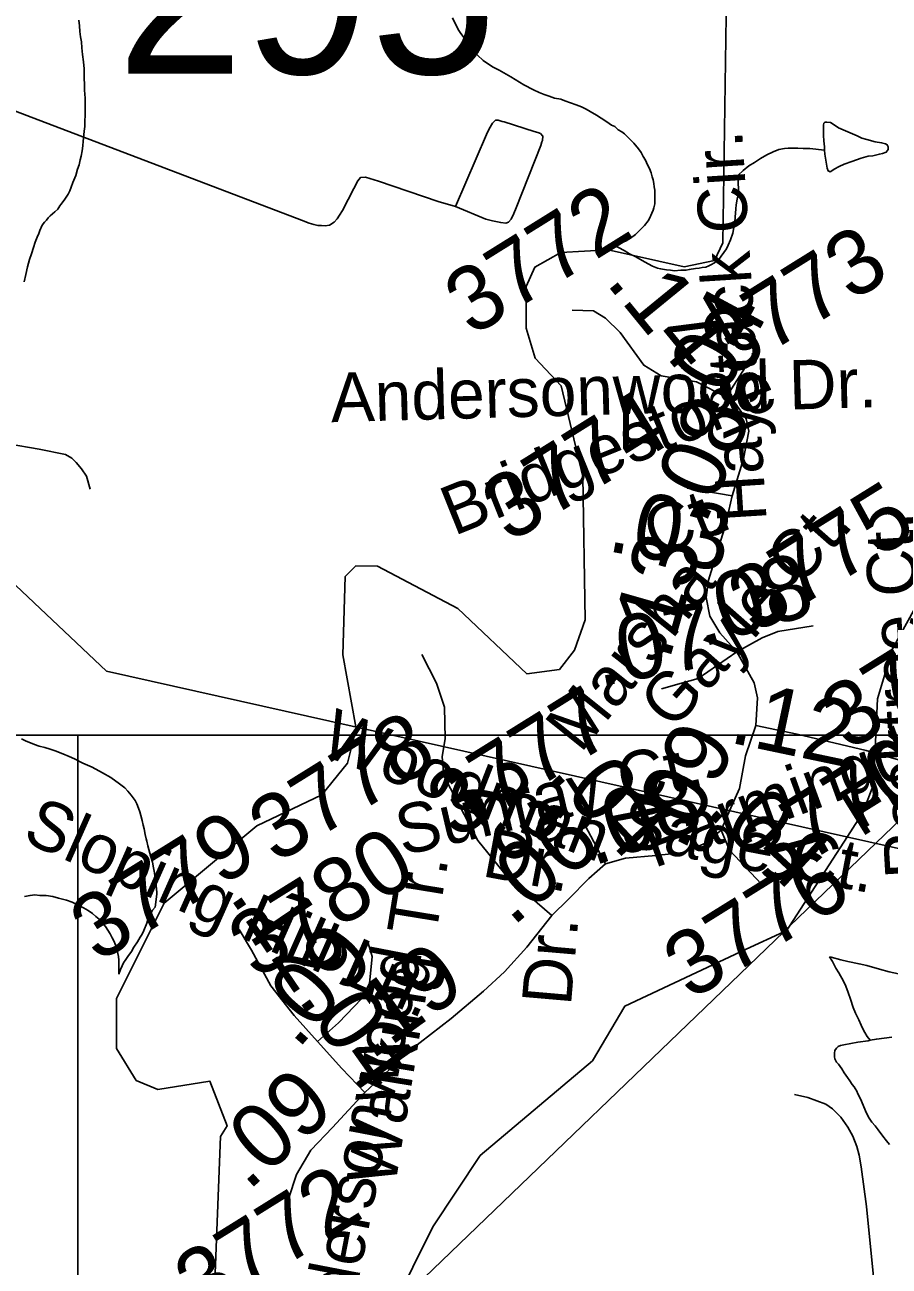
# Model space of a CAD drawing. Extents: x 2001466 to 31450019, y -30647475 to 847247.
# Drawn here: x 2059559 to 2062888, y 656127 to 660912 of the extents above; entities that cross this region are included whole.
import ezdxf

# ---------------------------------------------------------------- set-up
doc = ezdxf.new("R2010")
doc.units = 0
for name, color, linetype in [('Exist Hydrographic Creek Single Shore', 7, 'Continuous'), ('Exist Hydrographic Misc Water Feature', 7, 'Continuous'), ('Exist Road Non-System Type 51', 7, 'Continuous'), ('Exist Road Secondary Mileage Hundredths English Label', 7, 'Continuous'), ('Exist Road Secondary Structure Standard Bridge Number Label', 7, 'Continuous'), ('Exist Road Secondary Type 51 Attributed', 7, 'Continuous'), ('Exist Road Secondary Type 51 Label', 7, 'Continuous'), ('Exist Road Secondary Type 51 Number Label', 7, 'Continuous'), ('Exist Utilities Electrical Transmission Line', 7, 'Continuous'), ('Map Preparation Inset Cut Line', 7, 'Continuous')]:
    doc.layers.add(name, color=color, linetype=linetype)

msp = doc.modelspace()

# ---------------------------------------------------------------- linework, layer by layer
at = {"layer": 'Exist Hydrographic Creek Single Shore'}
for points in [[(2060834, 658206.2), (2060784.1, 658483.8), (2060792.1, 658785.5), (2060833.9, 658827.3), (2060917, 658825.6), (2061226, 658661.9), (2061493, 658410.4), (2061618, 658427.6), (2061676.1, 658501.9), (2061717.1, 658619.1), (2061708.1, 659170.5), (2061624, 659520), (2061523.9, 659627), (2061490.1, 659742.5), (2061490.1, 659903.3), (2061523.1, 659978), (2061623, 660035.1), (2061806.1, 660044.5), (2062098.1, 659979.5), (2062215, 660003.3), (2062248, 660071.6), (2062263.1, 661121.2)], [(2060107, 655459.6), (2060214.9, 655667.3), (2060288.9, 656033.3), (2060312.9, 656626.6), (2060337.9, 656668.8), (2060270.9, 656840.8), (2060070.9, 656808.7), (2059987.9, 656843.2), (2059912, 656966.1), (2059912, 657159.7), (2060094.9, 657526.8), (2060451.9, 657824.6), (2060702.1, 657944.2), (2060801.9, 658066.8), (2060828.3, 658173.9)], [(2060828.3, 658173.9), (2060835, 658200.7), (2060834, 658206.2)]]:
    msp.add_lwpolyline(points, dxfattribs=at)
at = {"layer": 'Exist Hydrographic Misc Water Feature'}
for p, q in [((2062727.8, 657783.8), (2062769, 657847.6)), ((2062504.1, 657437.8), (2062727.8, 657783.8)), ((2062337.3, 657348.8), (2062482.2, 657416.7))]:
    msp.add_line(p, q, dxfattribs=at)
for points in [[(2059766.4, 660929.9), (2059768.7, 660907.9), (2059770.5, 660885.8), (2059772.6, 660865.8), (2059776.7, 660845.9), (2059778.7, 660823.9), (2059780.8, 660797.9), (2059784.9, 660769.9), (2059786.7, 660741.9), (2059786.7, 660709.9), (2059789, 660677.9), (2059789, 660659.9), (2059791, 660629.9), (2059791, 660605.9), (2059791, 660587.9), (2059791.2, 660566), (2059789.2, 660538), (2059789.2, 660520), (2059787.3, 660502), (2059785.3, 660488), (2059783.2, 660464), (2059781.4, 660446), (2059779.3, 660426), (2059775.4, 660406), (2059771.3, 660392), (2059767.5, 660371.9), (2059761.5, 660355.9), (2059755.6, 660331.9), (2059751.7, 660321.9), (2059743.7, 660303.9), (2059737.7, 660285.9), (2059731.8, 660271.9), (2059725.6, 660259.9), (2059717.6, 660247.9), (2059709.8, 660235.9), (2059697.7, 660219.9), (2059693.8, 660213.9), (2059685.8, 660201.9), (2059673.7, 660191.8), (2059665.7, 660183.8), (2059655.9, 660175.8), (2059647.9, 660167.8), (2059642, 660159.7), (2059634, 660151.8), (2059626, 660139.8), (2059615.9, 660119.7), (2059612, 660107.7), (2059606.1, 660093.7), (2059598.1, 660073.7), (2059592.1, 660053.7), (2059584.1, 660029.7), (2059576.1, 660007.7), (2059568.3, 659979.7), (2059562.4, 659949.7), (2059556.2, 659921.7)], [(2061206.1, 660938.5), (2061228.2, 660894.6), (2061238.3, 660878.6), (2061262.3, 660846.7), (2061282.4, 660816.7)], [(2061282.4, 660816.7), (2061302.5, 660794.8), (2061324.4, 660774.8), (2061344.5, 660760.9), (2061362.3, 660748.9), (2061386.3, 660736.9), (2061430.6, 660711), (2061480.7, 660681.1), (2061518.6, 660661.2), (2061540.5, 660651.2), (2061558.6, 660643.3), (2061578.7, 660637.3), (2061598.8, 660629.4), (2061622.8, 660625.4), (2061638.8, 660619.4), (2061660.7, 660611.5), (2061682.6, 660603.5), (2061702.7, 660595.5), (2061720.8, 660587.6), (2061736.8, 660577.6), (2061760.8, 660563.7), (2061778.8, 660551.7), (2061800.7, 660537.7), (2061818.8, 660525.8), (2061830.9, 660519.8), (2061844.8, 660507.9), (2061858.8, 660499.8), (2061868.8, 660491.8), (2061891, 660469.9), (2061904.9, 660456), (2061923, 660434), (2061933, 660420.1), (2061941, 660404), (2061949, 660390), (2061957, 660372), (2061965, 660358.1), (2061971.1, 660342.1), (2061975.2, 660326.1), (2061979.1, 660314.1), (2061981.2, 660300.1), (2061983.2, 660288.1), (2061985.1, 660274.2), (2061985.3, 660256.2), (2061985.3, 660236.2), (2061985.3, 660222.2), (2061981.2, 660206.1), (2061979.3, 660198.1), (2061973.4, 660186.1), (2061965.4, 660166.1), (2061959.5, 660156.1), (2061945.5, 660138.1), (2061935.5, 660128.1), (2061927.5, 660120), (2061921.5, 660114), (2061911.5, 660104), (2061891.6, 660090), (2061875.6, 660080), (2061865.5, 660076), (2061847.7, 660069.9), (2061833.8, 660065.9), (2061821.7, 660063.8), (2061811.6, 660063.8)], [(2062836.3, 658173.9), (2062843, 658314.1), (2062901.1, 658506.5), (2063041.9, 658762.8), (2063142, 658839.6), (2063475, 658947.6), (2063690.9, 659189.3), (2063898, 659539.4), (2064047.9, 659723.3), (2064080.9, 660024.5), (2064047.1, 660133.5), (2064055.1, 660340), (2064229, 660749.8), (2064271.3, 660824.8)], [(2062638.8, 660429.3), (2062638.8, 660441.3), (2062636.7, 660465.3), (2062634.7, 660485.3), (2062634.7, 660501.3), (2062634.7, 660525.3), (2062636.5, 660533.3), (2062640.6, 660537.3), (2062648.6, 660537.3), (2062662.6, 660535.4), (2062680.6, 660523.4), (2062692.7, 660515.4), (2062710.8, 660507.4), (2062764.7, 660483.6), (2062782.7, 660475.6), (2062802.6, 660469.6), (2062834.6, 660461.7), (2062858.6, 660457.7), (2062874.6, 660453.7), (2062880.8, 660449.8), (2062884.7, 660441.8), (2062884.9, 660431.8), (2062876.9, 660421.8), (2062862.7, 660415.8), (2062850.8, 660413.8), (2062824.8, 660407.7), (2062806.7, 660405.6), (2062780.7, 660397.6), (2062744.8, 660385.6), (2062714.9, 660375.5), (2062695, 660365.4), (2062676.9, 660355.4), (2062666.9, 660349.4), (2062660.9, 660345.4), (2062652.9, 660349.4), (2062648.8, 660359.4), (2062640.8, 660413.3), (2062638.8, 660429.3)], [(2062307, 660332.8), (2062325.1, 660350.8), (2062347, 660368.8), (2062368.9, 660380.8), (2062392.9, 660396.8), (2062416.9, 660410.9), (2062440.7, 660423), (2062462.9, 660431), (2062484.8, 660435), (2062498.7, 660437), (2062518.8, 660437.1), (2062536.9, 660437.1), (2062556.8, 660435.2), (2062582.8, 660435.2), (2062638.8, 660429.3)], [(2062307, 660332.8), (2062307, 660318.7), (2062307, 660296.7), (2062307.2, 660284.7), (2062307.2, 660262.7), (2062303.1, 660240.7), (2062299.2, 660218.8), (2062297.4, 660202.8), (2062295.3, 660170.7), (2062293.5, 660152.7), (2062289.4, 660130.7), (2062285.5, 660108.7), (2062277.5, 660082.8), (2062267.4, 660062.8), (2062261.5, 660048.7), (2062251.5, 660034.7), (2062241.6, 660020.7), (2062235.7, 660012.7), (2062227.7, 660004.7), (2062215.6, 659994.6), (2062201.6, 659986.6), (2062193.6, 659982.6), (2062181.7, 659978.5), (2062167.6, 659976.5), (2062155.7, 659974.5), (2062141.8, 659972.5), (2062117.8, 659968.4), (2062105.9, 659966.4), (2062085.8, 659966.4), (2062061.8, 659964.3), (2062045.8, 659966.3), (2062029.8, 659968.3), (2062007.9, 659972.2), (2061995.8, 659974.2), (2061975.9, 659982.2), (2061945.7, 659998.1), (2061911.7, 660018.1), (2061887.7, 660030), (2061867.6, 660042), (2061845.7, 660053.9), (2061821.7, 660063.8), (2061811.6, 660063.8)], [(2062769, 657847.6), (2062785, 657872.4), (2062827, 657979.8), (2062836.3, 658173.9)], [(2059545.6, 658160), (2059561.6, 658152), (2059595.6, 658138.1), (2059613.7, 658132.1), (2059635.6, 658126.2), (2059655.7, 658120.2), (2059675.6, 658114.3), (2059705.5, 658102.3), (2059729.7, 658092.4), (2059749.6, 658082.4), (2059781.8, 658066.4), (2059817.7, 658050.5), (2059857.7, 658028.6), (2059889.7, 658010.7), (2059923.9, 657986.8), (2059943.8, 657970.8), (2059955.9, 657958.8), (2059967.8, 657942.8), (2059975.8, 657932.9), (2059983.8, 657922.9), (2059989.9, 657908.9), (2059996.1, 657892.9), (2060002, 657879), (2060005.9, 657865), (2060010, 657844.9), (2060014.1, 657826.9), (2060018, 657812.9), (2060022.1, 657790.9), (2060026.2, 657775), (2060028.3, 657765), (2060032.2, 657747), (2060036.3, 657733), (2060040.2, 657719), (2060044.3, 657705), (2060050.4, 657685.1), (2060054.3, 657663.1), (2060058.4, 657643), (2060060.5, 657619.1), (2060064.6, 657593.1), (2060066.6, 657569.1), (2060066.6, 657561.1), (2060060.7, 657511.1)], [(2059556.7, 657552.1), (2059578.8, 657556.2), (2059596.6, 657558.2), (2059616.7, 657556.3), (2059640.5, 657556.3), (2059666.6, 657552.4), (2059688.7, 657546.4), (2059718.6, 657538.4), (2059740.8, 657530.5), (2059762.7, 657518.6), (2059784.7, 657508.6), (2059802.7, 657498.6), (2059818.7, 657486.6), (2059832.7, 657474.7), (2059844.8, 657464.7), (2059854.8, 657452.8), (2059869, 657436.8), (2059878.8, 657422.8), (2059886.8, 657408.8), (2059894.8, 657392.8), (2059903, 657378.8), (2059906.9, 657368.8), (2059911, 657358.8), (2059914.9, 657344.9), (2059916.9, 657332.9), (2059919.2, 657320.9), (2059921, 657306.9), (2059921, 657298.9), (2059921, 657288.9), (2059921.2, 657252.9)], [(2060060.7, 657511.1), (2060050.6, 657499), (2060040.8, 657481.1), (2060032.8, 657463.1), (2060028.7, 657449.1), (2060016.8, 657421), (2060010.8, 657407), (2060002.9, 657395), (2059993, 657377), (2059979.1, 657357), (2059969, 657340.9), (2059955.1, 657321), (2059947.1, 657309), (2059939.1, 657296.9), (2059933.1, 657284.9), (2059927.2, 657270.9), (2059921.2, 657252.9)], [(2062482.2, 657416.7), (2062494, 657422.3), (2062504.1, 657437.8)], [(2060976.2, 655967.6), (2061130, 656278.7), (2061312.9, 656553.9), (2061745, 656919.1), (2061869.8, 657129.8), (2062337.3, 657348.8)], [(2062658.5, 657320), (2062664.4, 657318), (2062702.4, 657308.1), (2062728.4, 657302.1), (2062772.5, 657292.2), (2062802.4, 657286.3), (2062850.4, 657272.4), (2062888.5, 657262.5), (2062924.6, 657254.5), (2062964.6, 657246.6), (2062984.5, 657242.6), (2063026.5, 657236.7)], [(2062658.5, 657320), (2062670.4, 657302.1), (2062674.5, 657292), (2062682.5, 657276.1), (2062694.6, 657258.1), (2062712.6, 657226.1), (2062720.6, 657206.1), (2062730.7, 657182.2), (2062738.7, 657156.2), (2062748.9, 657124.3), (2062758.8, 657102.3), (2062770.8, 657076.3), (2062780.9, 657056.3), (2062786.8, 657042.3), (2062794.8, 657028.3), (2062802.8, 657012.4), (2062815.1, 656998.4)], [(2062889.6, 656596.7), (2062877.7, 656610.6), (2062863.7, 656628.6), (2062845.7, 656652.5), (2062833.6, 656668.5), (2062821.5, 656682.4), (2062811.7, 656698.5), (2062803.7, 656712.5), (2062797.5, 656726.4), (2062787.5, 656748.4), (2062777.4, 656772.4), (2062767.4, 656792.3), (2062763.5, 656802.3), (2062757.3, 656812.3), (2062753.2, 656818.3), (2062745.2, 656828.3), (2062737.2, 656842.3), (2062727.4, 656854.3), (2062715.3, 656872.2), (2062705.2, 656888.2), (2062693.1, 656906.2), (2062685.1, 656914.1), (2062679.2, 656926.1), (2062677.1, 656934.1), (2062677.1, 656948.1), (2062679, 656958.1), (2062685.1, 656968.1), (2062691.1, 656974.1), (2062701.1, 656978.2), (2062713, 656980.2), (2062767.2, 656990.3), (2062807.1, 656996.4), (2062815.1, 656998.4)], [(2062815.1, 656998.4), (2062838.9, 657002.5), (2062868.9, 657006.5), (2062899, 657010.5)]]:
    msp.add_lwpolyline(points, dxfattribs=at)
at = {"layer": 'Exist Road Non-System Type 51'}
for points in [[(2059036.3, 660763.8), (2060624, 660159.6), (2060653.7, 660147), (2060671.6, 660142.6), (2060687.6, 660138.3), (2060701.6, 660138), (2060715.5, 660137.7), (2060731.6, 660139.4), (2060749.8, 660151), (2060762.1, 660164.8), (2060770.4, 660178.6), (2060782.7, 660196.4), (2060826.5, 660281.5), (2060841.1, 660311.2), (2060851.3, 660323), (2060871.4, 660324.6), (2060887.3, 660320.2), (2060921, 660309.6), (2061151.4, 660230.9), (2061217, 660211.5)], [(2061217, 660211.5), (2061334.1, 660163.2), (2061359.9, 660156.6), (2061379.8, 660152.2), (2061391.8, 660150), (2061411.7, 660147.6), (2061421.8, 660151.4), (2061432.1, 660163.2), (2061442.5, 660185), (2061451, 660206.8), (2061545.8, 660446.9), (2061550.1, 660460.8), (2061552.2, 660466.7), (2061554.6, 660482.7), (2061544.8, 660492.9), (2061534.9, 660497.1), (2061520.9, 660501.4), (2061405.7, 660537.7), (2061397.7, 660539.9), (2061381.8, 660544.2), (2061371.8, 660544.4), (2061359.6, 660532.7), (2061347.1, 660510.9), (2061336.7, 660489.1), (2061217, 660211.5)], [(2058897.2, 659434.6), (2059038.6, 659405.8), (2059181.9, 659370.9), (2059329.3, 659339.9), (2059494.4, 659296.5), (2059614, 659276.1), (2059715.6, 659256), (2059739.3, 659241.5), (2059757, 659225.2), (2059776.5, 659200.8), (2059795.9, 659172.4), (2059810.9, 659122.1)], [(2062835.5, 656008.7), (2062800.6, 656357.4), (2062779.7, 656509.8), (2062772.6, 656555.9), (2062763.3, 656588.1), (2062748.1, 656628.4), (2062728.8, 656662.8), (2062701.6, 656701.4), (2062670.3, 656734), (2062644.6, 656752.5), (2062575.2, 656777.9), (2062523.4, 656789)]]:
    msp.add_lwpolyline(points, dxfattribs=at)
at = {"layer": 'Exist Road Secondary Type 51 Attributed'}
for points in [[(2061666.6, 659812.3), (2061748.9, 659809.2), (2061795.3, 659781.7), (2061852.3, 659725.7), (2061942.6, 659600), (2062010.1, 659558.8), (2062146.3, 659535.6), (2062260.7, 659476.4)], [(2062260.7, 659476.4), (2062386.3, 659672.9)], [(2062260.7, 659476.4), (2062295.5, 659453.2), (2062337.8, 659394), (2062347.3, 659345.4), (2062326.7, 659239.8), (2062283.9, 659096.2)], [(2062283.9, 659096.2), (2062110.3, 659126.8)], [(2062283.9, 659096.2), (2062257.5, 658983.1), (2062192.6, 658771.9), (2062183.1, 658705.3), (2062197.9, 658632.4), (2062235.9, 658569.1), (2062301.9, 658495.1)], [(2062301.9, 658495.1), (2062399.5, 658549), (2062459.7, 658574.3), (2062595.8, 658595.5)], [(2061588.4, 657479), (2061419.6, 657625.8), (2061303.4, 657768.4), (2061173.1, 658017.7), (2061166.8, 658090.6), (2061178.4, 658161.3), (2061175.7, 658281.8), (2061144.1, 658374.7), (2061088.1, 658484.6)], [(2062011.1, 658352.5), (2062088.1, 658374.7), (2062152.5, 658392.7), (2062301.9, 658495.1)], [(2062301.9, 658495.1), (2062368.4, 658375.8), (2062381, 658317.7), (2062374.2, 658211)], [(2062374.2, 658211), (2062334.2, 658094.8), (2062311, 657968), (2062278.2, 657894.1), (2062241.3, 657808.5)], [(2062933.1, 658076.8), (2062799, 658114.9), (2062533.6, 658178.2), (2062374.2, 658211)], [(2061794.8, 657677.6), (2061716.7, 657826.5)], [(2062241.3, 657808.5), (2062181.1, 657757.8), (2062095.6, 657721.9), (2061989, 657710.3), (2061872.9, 657699.7), (2061794.8, 657677.6)], [(2062241.3, 657808.5), (2062273.5, 657730.4), (2062395.9, 657599.4)], [(2061794.8, 657677.6), (2061730.9, 657621.6), (2061652.8, 657542.3), (2061588.4, 657479)], [(2061588.4, 657479), (2061492.4, 657356.4), (2061405.8, 657261.4), (2061325.6, 657187.4), (2061201.1, 657081.8), (2061042.2, 656958.2), (2060868, 656796.6)], [(2060685.9, 656993.1), (2060595.7, 657093.4), (2060506, 657207.5), (2060431.6, 657344.8), (2060384.1, 657425.1)], [(2060685.9, 656993.1), (2060766.7, 657064.9), (2060856.4, 657158.9), (2060886, 657217), (2060896, 657320.5), (2060881.2, 657372.3)], [(2060868, 656796.6), (2060779.9, 656889.6), (2060685.9, 656993.1)], [(2060868, 656796.6), (2060744, 656662.5), (2060660.6, 656574.8), (2060605.2, 656480.8), (2060574.6, 656386.8)]]:
    msp.add_lwpolyline(points, dxfattribs=at)
at = {"layer": 'Exist Utilities Electrical Transmission Line'}
for p, q in [((2063090.9, 658002.5), (2062838.1, 657759.2)), ((2062838.1, 657759.2), (2062504.1, 657437.8)), ((2062482.2, 657416.7), (2060976.2, 655967.6)), ((2062504.1, 657437.8), (2062482.2, 657416.7))]:
    msp.add_line(p, q, dxfattribs=at)
msp.add_lwpolyline([(2063583.7, 657590.1), (2059873.3, 658420.5), (2058009.5, 660180.5), (2056432.8, 660774), (2050997.3, 663369.7), (2049560.3, 664054.6)], dxfattribs=at)
at = {"layer": 'Map Preparation Inset Cut Line'}
for p, q in [((2059762.4, 658173.9), (2058761.4, 658173.9)), ((2060828.3, 658173.9), (2059762.4, 658173.9)), ((2059762.4, 658173.9), (2059762.4, 655359)), ((2060979, 658173.9), (2060828.3, 658173.9)), ((2061157.6, 658173.9), (2060979, 658173.9)), ((2061599.6, 658173.9), (2061157.6, 658173.9)), ((2062337.7, 658173.9), (2061599.6, 658173.9)), ((2062629.7, 658173.9), (2062337.7, 658173.9)), ((2062836.3, 658173.9), (2062629.7, 658173.9)), ((2062948, 658173.9), (2062836.3, 658173.9))]:
    msp.add_line(p, q, dxfattribs=at)

# ---------------------------------------------------------------- texts
at = {"layer": 'Exist Road Secondary Mileage Hundredths English Label'}
for s, rotation, p in [('.14', 309.2722, (2061793.1, 659918.5)), ('.04', 61.6862, (2062205.3, 659394.8)), ('.08', 66.8141, (2062178, 658980.3)), ('.03', 349.9861, (2061796.7, 658884.4)), ('.13', 74.0641, (2062040.4, 658457.4)), ('.08', 16.7091, (2062167.6, 658512.6)), ('.07', 10.6259, (2061770.6, 658361.1)), ('.12', 348.1043, (2062266.2, 658147)), ('.09', 63.8732, (2062096.5, 657721.2)), ('.04', 313.0077, (2061568.4, 658017.1)), ('.23', 306.8528, (2061164.9, 658033.8)), ('.08', 19.0789, (2061746.9, 657668.6)), ('.04', 317.2374, (2062174.2, 657875.9)), ('.06', 40.7809, (2061436.6, 657432.4)), ('.12', 304.1434, (2060344.1, 657552.1)), ('.09', 48.8317, (2060608.8, 656958.8)), ('.19', 35.8544, (2060890.9, 656918.1)), ('.04', 305.2917, (2060607, 657158)), ('.09', 42.0046, (2060418.2, 656414))]:
    msp.add_text(s, height=250, rotation=rotation, dxfattribs=at).set_placement(p)
at = {"layer": 'Exist Road Secondary Structure Standard Bridge Number Label'}
msp.add_text('295', height=656.17, dxfattribs=at).set_placement((2059912.6, 660723.6))
at = {"layer": 'Exist Road Secondary Type 51 Label'}
for s, rotation, p in [('Haystack Cir.', 93.6043, (2062416.4, 659001.1)), ('Andersonwood Dr.', 1.5806, (2060739.3, 659380.3)), ('Bridgestone', 21.9041, (2061211.6, 658940.8)), ('Ct.', 21.9041, (2061991.4, 658855.4)), ('Gayle Ct.', 48.6272, (2062055.4, 658188.4)), ('Rocktree Ct.', 93.4737, (2063064, 657628.4)), ('Marsha', 51.2981, (2061699.9, 658101)), ('Fuquay-', 31.918, (2062778.7, 657778.5)), ('Woodman', 338.7708, (2060688.6, 658102.8)), ('Farmingdale', 20.0223, (2061982.4, 657661)), ('Sunray Ct.', 13.112, (2061013.3, 657709)), ('Sloping Hill Ln.', 336.0614, (2059543.3, 657768.6)), ('Sage Ct.', 349.1555, (2061845.3, 657750.7)), ('Dr.', 349.3901, (2061315, 657631.6)), ('Walking Tr.', 80.7497, (2060984.3, 656429.8)), ('Dr.', 85.065, (2061662, 657128.3)), ('Andersonwood', 79.0567, (2060767.7, 655674.1))]:
    msp.add_text(s, height=190, rotation=rotation, dxfattribs=at).set_placement(p)
at = {"layer": 'Exist Road Secondary Type 51 Number Label'}
for s, p in [('3772', (2061281.4, 659708.1)), ('3773', (2062269.8, 659548.3)), ('3774', (2061425.5, 658912)), ('3775', (2062372.6, 658559.9)), ('3771', (2062731.5, 658109.4)), ('3777', (2061214.2, 657769.6)), ('3778', (2060527.2, 657675.5)), ('3770', (2062420.3, 657583.3)), ('3779', (2059839.7, 657294.1)), ('3780', (2060449.4, 657229.6)), ('3776', (2062124.5, 657149.5)), ('3772', (2060241, 655926.5))]:
    msp.add_text(s, height=250, rotation=31.918, dxfattribs=at).set_placement(p)

doc.saveas('drawing.dxf')
